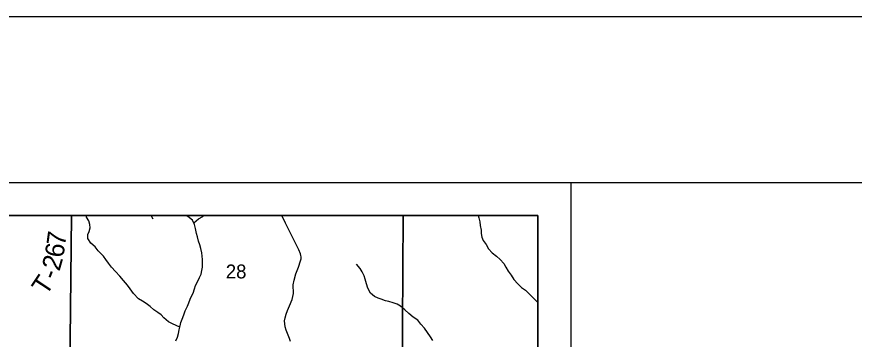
# Model space of a CAD drawing. Extents: x 0 to 34, y -8.9 to 22.
# Drawn here: x 28.944 to 31.472, y 21.027 to 22 of the extents above; entities that cross this region are included whole.
import ezdxf

# ---------------------------------------------------------------- set-up
doc = ezdxf.new("R2010")
doc.units = 0
for name, color, linetype in [('GM_X_Corporation', 7, 'Continuous'), ('GM_X_Major_River', 7, 'Continuous'), ('GM_X_Minor_River', 7, 'Continuous'), ('GM_X_Section_Text', 7, 'Continuous'), ('GM_X_Township_Road', 7, 'Continuous'), ('GM_X_Township_Road_Text', 7, 'Continuous'), ('SH_Border', 7, 'Continuous'), ('SH_Cut_Line', 7, 'Continuous'), ('SH_Data', 7, 'Continuous')]:
    doc.layers.add(name, color=color, linetype=linetype)

msp = doc.modelspace()

# ---------------------------------------------------------------- linework, layer by layer
at = {"layer": 'GM_X_Corporation'}
msp.add_lwpolyline([(28.3182, 16.8002), (29.5528, 16.7835), (30.4571, 16.7673), (30.5167, 16.7663), (30.5167, 21.4), (23.7167, 21.4)], dxfattribs=at)
for points in [[(30.5167, 16.7663), (30.5167, 21.4), (28.2203, 21.4), (28.2198, 21.3092), (28.2124, 18.7899), (28.2124, 18.7889), (28.2011, 18.1006), (28.201, 18.0921), (28.1882, 17.3108), (28.1928, 16.8054), (28.3182, 16.8002), (29.5528, 16.7835), (30.4571, 16.7673)], [(29.109, 21.4), (28.2185, 21.4), (28.2183, 21.3236), (28.2167, 20.751), (29.102, 20.7452)], [(30.1101, 21.4), (29.109, 21.4), (29.102, 20.7452), (30.1063, 20.7402)], [(30.5167, 20.7371), (30.5167, 21.4), (30.1101, 21.4), (30.1063, 20.7402)]]:
    msp.add_lwpolyline(points, close=True, dxfattribs=at)
at = {"layer": 'GM_X_Major_River'}
msp.add_lwpolyline([(30.3369, 21.4), (30.3382, 21.3928), (30.3421, 21.3815), (30.343, 21.3697), (30.3458, 21.3557), (30.3455, 21.3462), (30.3479, 21.3349), (30.3522, 21.3251), (30.3603, 21.3126), (30.3676, 21.2998), (30.3791, 21.2878), (30.3917, 21.2773), (30.4031, 21.2676), (30.4139, 21.2559), (30.42, 21.2439), (30.4274, 21.2318), (30.4362, 21.2197), (30.4447, 21.2073), (30.4562, 21.1945), (30.4676, 21.1833), (30.4798, 21.1747), (30.4928, 21.1623), (30.5032, 21.151), (30.5143, 21.1402), (30.5167, 21.1369)], dxfattribs=at)
at = {"layer": 'GM_X_Minor_River'}
for points in [[(29.4359, 21.0631), (29.414, 21.073), (29.4015, 21.0793), (29.3877, 21.091), (29.3797, 21.1008), (29.3698, 21.1076), (29.3573, 21.1158), (29.3463, 21.1256), (29.3345, 21.1343), (29.3238, 21.1418), (29.3113, 21.1489), (29.2964, 21.1648), (29.2857, 21.1791), (29.2777, 21.19), (29.2662, 21.2044), (29.2548, 21.2168), (29.2422, 21.2308), (29.23, 21.244), (29.2208, 21.2564), (29.2124, 21.2674), (29.2059, 21.2776), (29.1899, 21.2938), (29.1807, 21.3062), (29.167, 21.3171), (29.1582, 21.3311), (29.1585, 21.3425), (29.1623, 21.3524), (29.1652, 21.3634), (29.1644, 21.3733), (29.1609, 21.3846), (29.1544, 21.3948), (29.1538, 21.4)], [(29.4242, 21.0218), (29.4294, 21.0336), (29.432, 21.0443), (29.4345, 21.0556), (29.4367, 21.0674), (29.4393, 21.0773), (29.443, 21.0879), (29.4482, 21.1009), (29.4519, 21.1127), (29.4594, 21.1271), (29.4631, 21.137), (29.4672, 21.1473), (29.4713, 21.1568), (29.4762, 21.1663), (29.4802, 21.1792), (29.4832, 21.1887), (29.4899, 21.2016), (29.4955, 21.2131), (29.5004, 21.2237), (29.5029, 21.234), (29.5044, 21.2442), (29.5047, 21.2541), (29.5042, 21.267), (29.5034, 21.278), (29.5026, 21.2874), (29.4998, 21.3007), (29.4967, 21.3113), (29.4925, 21.3227), (29.489, 21.3359), (29.4866, 21.3461), (29.4835, 21.3609), (29.4804, 21.373), (29.4739, 21.3859), (29.4605, 21.3972), (29.4527, 21.4)], [(29.4779, 21.378), (29.4924, 21.3905), (29.5056, 21.3975), (29.5078, 21.4)], [(30.2, 21.023), (30.1924, 21.0339), (30.1836, 21.0475), (30.1744, 21.0607), (30.1633, 21.0724), (30.1542, 21.0841), (30.1409, 21.0931), (30.1275, 21.1044), (30.115, 21.1157), (30.102, 21.1263), (30.0925, 21.133), (30.08, 21.1364), (30.0671, 21.1405), (30.0569, 21.1427), (30.0443, 21.1475), (30.0349, 21.1509), (30.0239, 21.1554), (30.0113, 21.1659), (30.0032, 21.181), (29.9997, 21.1943), (29.9959, 21.2079), (29.9924, 21.2181), (29.9866, 21.2302), (29.9809, 21.2401), (29.9698, 21.2533)]]:
    msp.add_lwpolyline(points, dxfattribs=at)
at = {"layer": 'GM_X_Township_Road'}
msp.add_line((29.356, 21.389), (29.35, 21.4), dxfattribs=at)
msp.add_lwpolyline([(29.7703, 21.0205), (29.7675, 21.0287), (29.7569, 21.0542), (29.754, 21.0643), (29.7528, 21.073), (29.7522, 21.0824), (29.7536, 21.0914), (29.7569, 21.1021), (29.7612, 21.1137), (29.7671, 21.1273), (29.7753, 21.1466), (29.7775, 21.1558), (29.7787, 21.1652), (29.7785, 21.1909), (29.7812, 21.2054), (29.7867, 21.2241), (29.7946, 21.2446), (29.8005, 21.2638), (29.8021, 21.2696), (29.8021, 21.2759), (29.8013, 21.2798), (29.8001, 21.2841), (29.7953, 21.2964), (29.7835, 21.3212), (29.7554, 21.377), (29.7454, 21.398), (29.7445, 21.4)], dxfattribs=at)
at = {"layer": 'SH_Border'}
msp.add_lwpolyline([(1.5, 21.5), (33.5, 21.5), (33.5, 0.5), (1.5, 0.5)], close=True, dxfattribs=at)
at = {"layer": 'SH_Cut_Line'}
msp.add_lwpolyline([(0, 0), (34, 0), (34, 22), (0, 22)], close=True, dxfattribs=at)
at = {"layer": 'SH_Data'}
for points in [[(23.6167, 21.5), (30.6167, 21.5), (30.6167, 14.5), (23.6167, 14.5)], [(23.7167, 21.4), (30.5167, 21.4), (30.5167, 14.6), (23.7167, 14.6)]]:
    msp.add_lwpolyline(points, close=True, dxfattribs=at)

# ---------------------------------------------------------------- texts
at = {"layer": 'GM_X_Section_Text'}
msp.add_text('28', height=0.04186, rotation=0, dxfattribs=at).set_placement((29.5748, 21.2104))
at = {"layer": 'GM_X_Township_Road_Text'}
for s, rotation, p in [('7', 82.1801, (29.0894, 21.3064)), ('6', 80.8642, (29.0837, 21.2707)), ('2', 74.0588, (29.0726, 21.2302)), ('T', 56.3816, (29.0325, 21.1561)), ('-', 68.0215, (29.0618, 21.2026))]:
    msp.add_text(s, height=0.0568, rotation=rotation, dxfattribs=at).set_placement(p)

doc.saveas('drawing.dxf')
